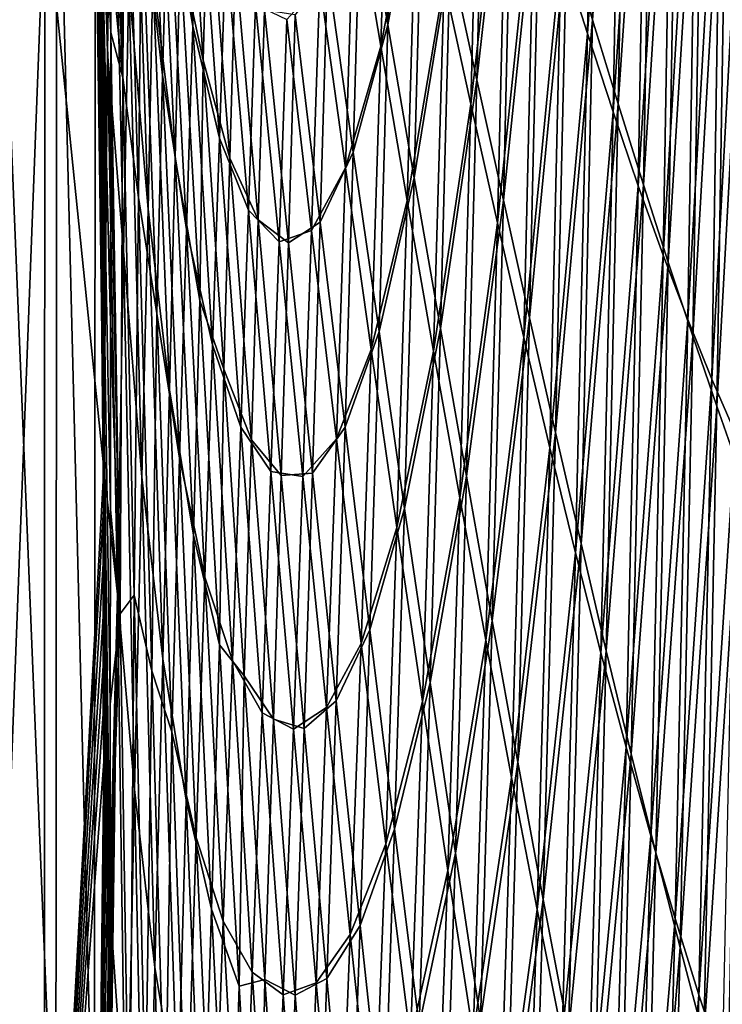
# Model space of a CAD drawing. Header units: metres. Extents: x -150 to 146, y -127 to 82.
# Tile 285 of 382: x 144.283 to 145.047, y -3.043 to -1.971. Entities that reach past the tile are written whole.
import ezdxf

# ---------------------------------------------------------------- set-up
doc = ezdxf.new("R2010")
doc.units = ezdxf.units.M
doc.layers.add('solid_ELLA_AP_WANNE_SW0001', color=7, linetype='CONTINUOUS')

msp = doc.modelspace()

# ---------------------------------------------------------------- linework, layer by layer
at = {"layer": 'solid_ELLA_AP_WANNE_SW0001'}
for points in [[(144.35675, -1.231823, 22.458498), (144.310059, -1.830567, 22.536997), (144.374008, -2.459675, 22.359056)], [(144.35675, -1.231823, 22.458498), (144.374008, -2.459675, 22.359056), (144.374466, -2.376183, 22.359585)], [(144.35675, -1.231823, 22.458498), (144.374466, -2.376183, 22.359585), (144.374939, -2.308329, 22.357792)], [(144.35675, -1.231823, 22.458498), (144.374939, -2.308329, 22.357792), (144.375519, -2.237411, 22.353699)], [(144.35675, -1.231823, 22.458498), (144.375519, -2.237411, 22.353699), (144.376236, -2.163587, 22.347347)], [(144.35675, -1.231823, 22.458498), (144.376236, -2.163587, 22.347347), (144.377106, -2.08631, 22.337603)], [(144.35675, -1.231823, 22.458498), (144.377106, -2.08631, 22.337603), (144.378128, -2.00648, 22.325146)], [(144.35675, -1.231823, 22.458498), (144.378128, -2.00648, 22.325146), (144.379272, -1.923105, 22.310009)], [(144.917618, -1.358459, 10.319215), (144.877747, -1.876711, 11.272932), (144.905945, -1.971269, 10.539191)], [(144.945587, -1.42195, 9.580847), (144.917618, -1.358459, 10.319215), (144.905945, -1.971269, 10.539191)], [(144.911606, -1.373532, -66.962067), (144.900192, -1.986056, -67.159622), (144.871872, -1.896362, -67.896523)], [(144.911606, -1.373532, -66.962067), (144.939606, -1.432797, -66.224838), (144.900192, -1.986056, -67.159622)], [(144.945587, -1.42195, 9.580847), (144.905945, -1.971269, 10.539191), (144.933777, -2.062662, 9.800774)], [(144.973129, -1.483073, 8.839341), (144.945587, -1.42195, 9.580847), (144.933777, -2.062662, 9.800774)], [(144.939606, -1.432797, -66.224838), (144.928131, -2.071268, -66.418022), (144.900192, -1.986056, -67.159622)], [(144.939606, -1.432797, -66.224838), (144.967163, -1.488747, -65.484665), (144.928131, -2.071268, -66.418022)], [(144.394745, -2.033872, -78.455574), (144.382034, -1.538946, -78.77932), (144.382202, -1.469875, -78.783051)], [(144.396942, -1.645145, -78.460701), (144.394745, -2.033872, -78.455574), (144.382202, -1.469875, -78.783051)], [(144.967163, -1.488747, -65.484665), (144.955673, -2.151742, -65.672249), (144.928131, -2.071268, -66.418022)], [(144.973129, -1.483073, 8.839341), (144.933777, -2.062662, 9.800774), (144.961212, -2.150642, 9.057914)], [(144.967163, -1.488747, -65.484665), (144.994247, -1.541198, -64.741943), (144.955673, -2.151742, -65.672249)], [(145.000214, -1.541654, 8.094869), (144.973129, -1.483073, 8.839341), (144.961212, -2.150642, 9.057914)], [(144.394745, -2.033872, -78.455574), (144.381897, -1.722547, -78.762604), (144.382034, -1.538946, -78.77932)], [(144.994247, -1.541198, -64.741943), (144.982773, -2.22722, -64.922821), (144.955673, -2.151742, -65.672249)], [(145.000214, -1.541654, 8.094869), (144.961212, -2.150642, 9.057914), (144.98822, -2.234966, 8.31085)], [(144.994247, -1.541198, -64.741943), (145.020874, -1.589975, -63.997044), (144.982773, -2.22722, -64.922821)], [(145.02684, -1.597548, 7.347647), (145.000214, -1.541654, 8.094869), (144.98822, -2.234966, 8.31085)], [(144.791031, -1.576514, 13.443788), (144.751114, -1.902221, 14.342252), (144.780106, -2.036262, 13.636959)], [(144.820267, -1.679085, 12.725443), (144.791031, -1.576514, 13.443788), (144.780106, -2.036262, 13.636959)], [(145.020874, -1.589975, -63.997044), (145.009415, -2.297457, -64.170288), (144.982773, -2.22722, -64.922821)], [(145.020874, -1.589975, -63.997044), (145.046997, -1.634965, -63.250397), (145.009415, -2.297457, -64.170288)], [(144.784866, -1.603413, -70.074577), (144.773468, -2.0629, -70.265785), (144.744354, -1.92955, -70.975304)], [(144.784866, -1.603413, -70.074577), (144.814194, -1.704686, -69.35434), (144.773468, -2.0629, -70.265785)], [(145.02684, -1.597548, 7.347647), (144.98822, -2.234966, 8.31085), (145.014801, -2.315432, 7.559892)], [(145.052994, -1.650635, 6.59794), (145.02684, -1.597548, 7.347647), (145.014801, -2.315432, 7.559892)], [(144.4198, -1.610817, -77.996704), (144.438095, -2.031204, -77.554291), (144.415253, -1.831767, -78.058495)], [(144.444092, -1.8173, -77.467987), (144.438095, -2.031204, -77.554291), (144.4198, -1.610817, -77.996704)], [(144.449219, -1.627842, -77.394753), (144.470825, -1.977897, -76.889809), (144.444092, -1.8173, -77.467987)], [(144.47702, -1.781983, -76.800911), (144.470825, -1.977897, -76.889809), (144.449219, -1.627842, -77.394753)], [(144.692398, -1.626984, 15.73175), (144.654251, -1.807515, 16.559603), (144.683136, -1.976505, 15.887281)], [(144.721863, -1.765688, 15.040561), (144.692398, -1.626984, 15.73175), (144.683136, -1.976505, 15.887281)], [(145.046997, -1.634965, -63.250397), (145.035568, -2.362294, -63.415215), (145.009415, -2.297457, -64.170288)], [(145.046997, -1.634965, -63.250397), (145.072601, -1.676083, -62.502415), (145.035568, -2.362294, -63.415215)], [(144.322968, -1.652066, -79.013931), (144.36499, -1.641516, -78.888718), (144.363739, -3.270529, -78.679604)], [(144.380753, -3.169044, -78.571327), (144.363739, -3.270529, -78.679604), (144.36499, -1.641516, -78.888718)], [(144.380951, -2.939181, -78.608551), (144.380753, -3.169044, -78.571327), (144.36499, -1.641516, -78.888718)], [(144.381195, -2.715996, -78.640938), (144.380951, -2.939181, -78.608551), (144.36499, -1.641516, -78.888718)], [(144.381348, -2.504071, -78.670876), (144.381195, -2.715996, -78.640938), (144.36499, -1.641516, -78.888718)], [(144.381485, -2.300515, -78.697701), (144.381348, -2.504071, -78.670876), (144.36499, -1.641516, -78.888718)], [(144.381729, -2.100114, -78.720009), (144.381485, -2.300515, -78.697701), (144.36499, -1.641516, -78.888718)], [(144.381912, -1.98504, -78.731102), (144.381729, -2.100114, -78.720009), (144.36499, -1.641516, -78.888718)], [(144.381943, -1.904871, -78.740265), (144.381912, -1.98504, -78.731102), (144.36499, -1.641516, -78.888718)], [(144.396942, -1.645145, -78.460701), (144.411713, -2.164525, -78.08075), (144.394745, -2.033872, -78.455574)], [(144.415253, -1.831767, -78.058495), (144.411713, -2.164525, -78.08075), (144.396942, -1.645145, -78.460701)], [(145.052994, -1.650635, 6.59794), (145.014801, -2.315432, 7.559892), (145.040939, -2.391872, 6.805405)], [(145.078659, -1.7008, 5.846014), (145.052994, -1.650635, 6.59794), (145.040939, -2.391872, 6.805405)], [(144.25502, -1.662092, -79.133301), (144.322968, -1.652066, -79.013931), (144.322037, -3.291622, -78.803589)], [(144.322037, -3.291622, -78.803589), (144.322968, -1.652066, -79.013931), (144.363739, -3.270529, -78.679604)], [(144.383331, -1.654935, 22.253157), (144.379272, -1.923105, 22.310009), (144.378128, -2.00648, 22.325146)], [(144.395676, -2.222991, 21.932304), (144.383331, -1.654935, 22.253157), (144.378128, -2.00648, 22.325146)], [(144.401443, -1.931929, 21.849152), (144.383331, -1.654935, 22.253157), (144.395676, -2.222991, 21.932304)], [(144.685532, -1.652546, -72.369682), (144.675522, -1.999686, -72.531998), (144.646652, -1.828434, -73.206688)], [(144.685532, -1.652546, -72.369682), (144.715042, -1.792613, -71.676682), (144.675522, -1.999686, -72.531998)], [(144.254379, -3.311716, -78.921844), (144.25502, -1.662092, -79.133301), (144.322037, -3.291622, -78.803589)], [(144.482346, -2.014887, 20.170099), (144.459961, -1.675958, 20.684875), (144.457153, -1.898809, 20.70719)], [(144.487579, -1.812463, 20.098646), (144.459961, -1.675958, 20.684875), (144.482346, -2.014887, 20.170099)], [(144.820267, -1.679085, 12.725443), (144.780106, -2.036262, 13.636959), (144.808838, -2.167488, 12.924822)], [(144.849182, -1.779234, 12.00176), (144.820267, -1.679085, 12.725443), (144.808838, -2.167488, 12.924822)], [(145.072601, -1.676083, -62.502415), (145.061234, -2.421608, -62.658188), (145.035568, -2.362294, -63.415215)], [(144.422226, -2.177222, 21.384228), (144.40596, -1.684562, 21.785456), (144.401443, -1.931929, 21.849152)], [(144.427567, -1.924213, 21.310629), (144.40596, -1.684562, 21.785456), (144.422226, -2.177222, 21.384228)], [(145.078659, -1.7008, 5.846014), (145.040939, -2.391872, 6.805405), (145.066605, -2.464121, 6.047757)], [(144.45192, -2.121441, 20.777954), (144.432037, -1.708061, 21.249096), (144.427567, -1.924213, 21.310629)], [(144.457153, -1.898809, 20.70719), (144.432037, -1.708061, 21.249096), (144.45192, -2.121441, 20.777954)], [(144.814194, -1.704686, -69.35434), (144.802353, -2.192216, -69.548508), (144.773468, -2.0629, -70.265785)], [(144.814194, -1.704686, -69.35434), (144.843201, -1.802457, -68.628212), (144.802353, -2.192216, -69.548508)], [(144.394745, -2.033872, -78.455574), (144.381943, -1.904871, -78.740265), (144.381897, -1.722547, -78.762604)], [(144.721863, -1.765688, 15.040561), (144.683136, -1.976505, 15.887281), (144.711838, -2.143182, 15.206424)], [(144.751114, -1.902221, 14.342252), (144.721863, -1.765688, 15.040561), (144.711838, -2.143182, 15.206424)], [(144.849182, -1.779234, 12.00176), (144.808838, -2.167488, 12.924822), (144.837311, -2.295579, 12.205987)], [(144.877747, -1.876711, 11.272932), (144.849182, -1.779234, 12.00176), (144.837311, -2.295579, 12.205987)], [(144.47702, -1.781983, -76.800911), (144.500122, -2.099801, -76.260834), (144.470825, -1.977897, -76.889809)], [(144.506973, -1.890684, -76.164711), (144.500122, -2.099801, -76.260834), (144.47702, -1.781983, -76.800911)], [(144.715042, -1.792613, -71.676682), (144.704285, -2.167646, -71.84729), (144.675522, -1.999686, -72.531998)], [(144.715042, -1.792613, -71.676682), (144.744354, -1.92955, -70.975304), (144.704285, -2.167646, -71.84729)], [(144.654251, -1.807515, 16.559603), (144.617493, -1.917263, 17.34704), (144.645584, -2.115088, 16.695957)], [(144.683136, -1.976505, 15.887281), (144.654251, -1.807515, 16.559603), (144.645584, -2.115088, 16.695957)], [(144.843201, -1.802457, -68.628212), (144.830978, -2.317046, -68.823868), (144.802353, -2.192216, -69.548508)], [(144.843201, -1.802457, -68.628212), (144.871872, -1.896362, -67.896523), (144.830978, -2.317046, -68.823868)], [(144.444092, -1.8173, -77.467987), (144.464096, -2.199378, -76.983765), (144.438095, -2.031204, -77.554291)], [(144.470825, -1.977897, -76.889809), (144.464096, -2.199378, -76.983765), (144.444092, -1.8173, -77.467987)], [(144.511292, -2.121605, 19.552158), (144.487579, -1.812463, 20.098646), (144.482346, -2.014887, 20.170099)], [(144.517258, -1.908166, 19.470278), (144.487579, -1.812463, 20.098646), (144.511292, -2.121605, 19.552158)], [(144.239548, -3.6666, 22.424685), (144.309189, -3.648458, 22.313354), (144.310059, -1.830567, 22.536997)], [(144.240158, -1.83961, 22.64926), (144.239548, -3.6666, 22.424685), (144.310059, -1.830567, 22.536997)], [(144.310059, -1.830567, 22.536997), (144.309189, -3.648458, 22.313354), (144.374008, -2.459675, 22.359056)], [(144.415253, -1.831767, -78.058495), (144.431641, -2.29087, -77.641762), (144.411713, -2.164525, -78.08075)], [(144.438095, -2.031204, -77.554291), (144.431641, -2.29087, -77.641762), (144.415253, -1.831767, -78.058495)], [(144.646652, -1.828434, -73.206688), (144.637161, -2.132313, -73.351791), (144.609131, -1.931276, -74.004906)], [(144.646652, -1.828434, -73.206688), (144.675522, -1.999686, -72.531998), (144.637161, -2.132313, -73.351791)], [(144.877747, -1.876711, 11.272932), (144.837311, -2.295579, 12.205987), (144.865463, -2.420223, 11.4807)], [(144.905945, -1.971269, 10.539191), (144.877747, -1.876711, 11.272932), (144.865463, -2.420223, 11.4807)], [(144.506973, -1.890684, -76.164711), (144.531464, -2.178254, -75.592552), (144.500122, -2.099801, -76.260834)], [(144.539017, -1.954288, -75.486954), (144.531464, -2.178254, -75.592552), (144.506973, -1.890684, -76.164711)], [(144.871872, -1.896362, -67.896523), (144.859314, -2.436941, -68.092255), (144.830978, -2.317046, -68.823868)], [(144.871872, -1.896362, -67.896523), (144.900192, -1.986056, -67.159622), (144.859314, -2.436941, -68.092255)], [(144.394745, -2.033872, -78.455574), (144.381912, -1.98504, -78.731102), (144.381943, -1.904871, -78.740265)], [(144.478592, -2.276644, 20.197685), (144.457153, -1.898809, 20.70719), (144.45192, -2.121441, 20.777954)], [(144.482346, -2.014887, 20.170099), (144.457153, -1.898809, 20.70719), (144.478592, -2.276644, 20.197685)], [(144.542221, -2.188924, 18.894594), (144.517258, -1.908166, 19.470278), (144.511292, -2.121605, 19.552158)], [(144.548874, -1.960691, 18.801987), (144.517258, -1.908166, 19.470278), (144.542221, -2.188924, 18.894594)], [(144.751114, -1.902221, 14.342252), (144.711838, -2.143182, 15.206424), (144.740372, -2.307171, 14.51719)], [(144.780106, -2.036262, 13.636959), (144.751114, -1.902221, 14.342252), (144.740372, -2.307171, 14.51719)], [(144.617493, -1.917263, 17.34704), (144.582321, -1.965771, 18.094376), (144.609482, -2.191482, 17.466539)], [(144.645584, -2.115088, 16.695957), (144.617493, -1.917263, 17.34704), (144.609482, -2.191482, 17.466539)], [(144.445679, -2.373977, 20.863586), (144.427567, -1.924213, 21.310629), (144.422226, -2.177222, 21.384228)], [(144.45192, -2.121441, 20.777954), (144.427567, -1.924213, 21.310629), (144.445679, -2.373977, 20.863586)], [(144.744354, -1.92955, -70.975304), (144.73291, -2.331783, -71.152763), (144.704285, -2.167646, -71.84729)], [(144.744354, -1.92955, -70.975304), (144.773468, -2.0629, -70.265785), (144.73291, -2.331783, -71.152763)], [(144.415619, -2.46911, 21.477741), (144.401443, -1.931929, 21.849152), (144.395676, -2.222991, 21.932304)], [(144.422226, -2.177222, 21.384228), (144.401443, -1.931929, 21.849152), (144.415619, -2.46911, 21.477741)], [(144.609131, -1.931276, -74.004906), (144.600174, -2.200524, -74.136581), (144.573181, -1.970603, -74.765251)], [(144.609131, -1.931276, -74.004906), (144.637161, -2.132313, -73.351791), (144.600174, -2.200524, -74.136581)], [(144.539017, -1.954288, -75.486954), (144.564819, -2.212826, -74.885307), (144.531464, -2.178254, -75.592552)], [(144.573181, -1.970603, -74.765251), (144.564819, -2.212826, -74.885307), (144.539017, -1.954288, -75.486954)], [(144.574982, -2.213849, 18.199261), (144.548874, -1.960691, 18.801987), (144.542221, -2.188924, 18.894594)], [(144.582321, -1.965771, 18.094376), (144.548874, -1.960691, 18.801987), (144.574982, -2.213849, 18.199261)], [(144.573181, -1.970603, -74.765251), (144.600174, -2.200524, -74.136581), (144.564819, -2.212826, -74.885307)], [(144.609482, -2.191482, 17.466539), (144.582321, -1.965771, 18.094376), (144.574982, -2.213849, 18.199261)], [(144.905945, -1.971269, 10.539191), (144.865463, -2.420223, 11.4807), (144.893311, -2.541115, 10.749248)], [(144.933777, -2.062662, 9.800774), (144.905945, -1.971269, 10.539191), (144.893311, -2.541115, 10.749248)], [(144.470825, -1.977897, -76.889809), (144.492432, -2.325063, -76.367973), (144.464096, -2.199378, -76.983765)], [(144.500122, -2.099801, -76.260834), (144.492432, -2.325063, -76.367973), (144.470825, -1.977897, -76.889809)], [(144.683136, -1.976505, 15.887281), (144.645584, -2.115088, 16.695957), (144.673569, -2.310535, 16.035078)], [(144.711838, -2.143182, 15.206424), (144.683136, -1.976505, 15.887281), (144.673569, -2.310535, 16.035078)], [(144.391953, -2.617981, -78.425507), (144.381729, -2.100114, -78.720009), (144.381912, -1.98504, -78.731102)], [(144.394745, -2.033872, -78.455574), (144.391953, -2.617981, -78.425507), (144.381912, -1.98504, -78.731102)], [(144.900192, -1.986056, -67.159622), (144.887329, -2.551479, -67.354111), (144.859314, -2.436941, -68.092255)], [(144.900192, -1.986056, -67.159622), (144.928131, -2.071268, -66.418022), (144.887329, -2.551479, -67.354111)], [(144.675522, -1.999686, -72.531998), (144.665131, -2.330032, -72.687187), (144.637161, -2.132313, -73.351791)], [(144.675522, -1.999686, -72.531998), (144.704285, -2.167646, -71.84729), (144.665131, -2.330032, -72.687187)], [(144.388885, -2.596324, 22.024807), (144.378128, -2.00648, 22.325146), (144.374008, -2.459675, 22.359056)], [(144.378128, -2.00648, 22.325146), (144.374466, -2.376183, 22.359585), (144.374008, -2.459675, 22.359056)], [(144.378128, -2.00648, 22.325146), (144.374939, -2.308329, 22.357792), (144.374466, -2.376183, 22.359585)], [(144.378128, -2.00648, 22.325146), (144.375519, -2.237411, 22.353699), (144.374939, -2.308329, 22.357792)], [(144.378128, -2.00648, 22.325146), (144.376236, -2.163587, 22.347347), (144.375519, -2.237411, 22.353699)], [(144.378128, -2.00648, 22.325146), (144.377106, -2.08631, 22.337603), (144.376236, -2.163587, 22.347347)], [(144.395676, -2.222991, 21.932304), (144.378128, -2.00648, 22.325146), (144.388885, -2.596324, 22.024807)], [(144.504684, -2.351565, 19.641014), (144.482346, -2.014887, 20.170099), (144.478592, -2.276644, 20.197685)], [(144.511292, -2.121605, 19.552158), (144.482346, -2.014887, 20.170099), (144.504684, -2.351565, 19.641014)], [(144.394745, -2.033872, -78.455574), (144.407089, -2.597477, -78.105225), (144.391953, -2.617981, -78.425507)], [(144.411713, -2.164525, -78.08075), (144.407089, -2.597477, -78.105225), (144.394745, -2.033872, -78.455574)], [(144.438095, -2.031204, -77.554291), (144.456345, -2.448367, -77.092537), (144.431641, -2.29087, -77.641762)], [(144.464096, -2.199378, -76.983765), (144.456345, -2.448367, -77.092537), (144.438095, -2.031204, -77.554291)], [(144.780106, -2.036262, 13.636959), (144.740372, -2.307171, 14.51719), (144.768692, -2.468099, 13.819744)], [(144.808838, -2.167488, 12.924822), (144.780106, -2.036262, 13.636959), (144.768692, -2.468099, 13.819744)], [(144.773468, -2.0629, -70.265785), (144.761383, -2.491571, -70.448708), (144.73291, -2.331783, -71.152763)], [(144.773468, -2.0629, -70.265785), (144.802353, -2.192216, -69.548508), (144.761383, -2.491571, -70.448708)], [(144.933777, -2.062662, 9.800774), (144.893311, -2.541115, 10.749248), (144.920807, -2.657947, 10.011923)], [(144.961212, -2.150642, 9.057914), (144.933777, -2.062662, 9.800774), (144.920807, -2.657947, 10.011923)], [(144.928131, -2.071268, -66.418022), (144.914993, -2.660322, -66.610054), (144.887329, -2.551479, -67.354111)], [(144.928131, -2.071268, -66.418022), (144.955673, -2.151742, -65.672249), (144.914993, -2.660322, -66.610054)], [(144.391953, -2.617981, -78.425507), (144.381485, -2.300515, -78.697701), (144.381729, -2.100114, -78.720009)], [(144.500122, -2.099801, -76.260834), (144.523224, -2.414581, -75.704903), (144.492432, -2.325063, -76.367973)], [(144.531464, -2.178254, -75.592552), (144.523224, -2.414581, -75.704903), (144.500122, -2.099801, -76.260834)], [(144.47171, -2.532102, 20.28964), (144.45192, -2.121441, 20.777954), (144.445679, -2.373977, 20.863586)], [(144.478592, -2.276644, 20.197685), (144.45192, -2.121441, 20.777954), (144.47171, -2.532102, 20.28964)], [(144.534958, -2.428393, 18.992281), (144.511292, -2.121605, 19.552158), (144.504684, -2.351565, 19.641014)], [(144.542221, -2.188924, 18.894594), (144.511292, -2.121605, 19.552158), (144.534958, -2.428393, 18.992281)], [(144.645584, -2.115088, 16.695957), (144.609482, -2.191482, 17.466539), (144.636581, -2.414762, 16.827902)], [(144.673569, -2.310535, 16.035078), (144.645584, -2.115088, 16.695957), (144.636581, -2.414762, 16.827902)], [(144.637161, -2.132313, -73.351791), (144.627136, -2.427193, -73.495064), (144.600174, -2.200524, -74.136581)], [(144.637161, -2.132313, -73.351791), (144.665131, -2.330032, -72.687187), (144.627136, -2.427193, -73.495064)], [(144.711838, -2.143182, 15.206424), (144.673569, -2.310535, 16.035078), (144.701431, -2.5032, 15.364551)], [(144.740372, -2.307171, 14.51719), (144.711838, -2.143182, 15.206424), (144.701431, -2.5032, 15.364551)], [(144.955673, -2.151742, -65.672249), (144.942291, -2.763152, -65.860725), (144.914993, -2.660322, -66.610054)], [(144.961212, -2.150642, 9.057914), (144.920807, -2.657947, 10.011923), (144.947952, -2.770413, 9.269013)], [(144.955673, -2.151742, -65.672249), (144.982773, -2.22722, -64.922821), (144.942291, -2.763152, -65.860725)], [(144.98822, -2.234966, 8.31085), (144.961212, -2.150642, 9.057914), (144.947952, -2.770413, 9.269013)], [(144.411713, -2.164525, -78.08075), (144.426407, -2.679998, -77.677139), (144.407089, -2.597477, -78.105225)], [(144.431641, -2.29087, -77.641762), (144.426407, -2.679998, -77.677139), (144.411713, -2.164525, -78.08075)], [(144.704285, -2.167646, -71.84729), (144.693008, -2.523845, -72.011314), (144.665131, -2.330032, -72.687187)], [(144.704285, -2.167646, -71.84729), (144.73291, -2.331783, -71.152763), (144.693008, -2.523845, -72.011314)], [(144.808838, -2.167488, 12.924822), (144.768692, -2.468099, 13.819744), (144.796799, -2.625591, 13.114248)], [(144.837311, -2.295579, 12.205987), (144.808838, -2.167488, 12.924822), (144.796799, -2.625591, 13.114248)], [(144.4384, -2.666878, 20.963251), (144.422226, -2.177222, 21.384228), (144.415619, -2.46911, 21.477741)], [(144.445679, -2.373977, 20.863586), (144.422226, -2.177222, 21.384228), (144.4384, -2.666878, 20.963251)], [(144.531464, -2.178254, -75.592552), (144.555984, -2.462697, -75.005455), (144.523224, -2.414581, -75.704903)], [(144.564819, -2.212826, -74.885307), (144.555984, -2.462697, -75.005455), (144.531464, -2.178254, -75.592552)], [(144.567139, -2.467261, 18.306381), (144.542221, -2.188924, 18.894594), (144.534958, -2.428393, 18.992281)], [(144.574982, -2.213849, 18.199261), (144.542221, -2.188924, 18.894594), (144.567139, -2.467261, 18.306381)], [(144.609482, -2.191482, 17.466539), (144.574982, -2.213849, 18.199261), (144.601044, -2.464558, 17.584858)], [(144.636581, -2.414762, 16.827902), (144.609482, -2.191482, 17.466539), (144.601044, -2.464558, 17.584858)], [(144.802353, -2.192216, -69.548508), (144.789642, -2.64649, -69.735573), (144.761383, -2.491571, -70.448708)], [(144.802353, -2.192216, -69.548508), (144.830978, -2.317046, -68.823868), (144.789642, -2.64649, -69.735573)], [(144.464096, -2.199378, -76.983765), (144.48407, -2.578023, -76.481529), (144.456345, -2.448367, -77.092537)], [(144.492432, -2.325063, -76.367973), (144.48407, -2.578023, -76.481529), (144.464096, -2.199378, -76.983765)], [(144.600174, -2.200524, -74.136581), (144.590622, -2.46819, -74.269646), (144.564819, -2.212826, -74.885307)], [(144.600174, -2.200524, -74.136581), (144.627136, -2.427193, -73.495064), (144.590622, -2.46819, -74.269646)], [(144.564819, -2.212826, -74.885307), (144.590622, -2.46819, -74.269646), (144.555984, -2.462697, -75.005455)], [(144.601044, -2.464558, 17.584858), (144.574982, -2.213849, 18.199261), (144.567139, -2.467261, 18.306381)], [(144.407593, -2.809216, 21.593161), (144.395676, -2.222991, 21.932304), (144.388885, -2.596324, 22.024807)], [(144.415619, -2.46911, 21.477741), (144.395676, -2.222991, 21.932304), (144.407593, -2.809216, 21.593161)], [(144.982773, -2.22722, -64.922821), (144.969177, -2.85965, -65.106773), (144.942291, -2.763152, -65.860725)], [(144.982773, -2.22722, -64.922821), (145.009415, -2.297457, -64.170288), (144.969177, -2.85965, -65.106773)], [(144.98822, -2.234966, 8.31085), (144.947952, -2.770413, 9.269013), (144.974701, -2.87821, 8.520816)], [(145.014801, -2.315432, 7.559892), (144.98822, -2.234966, 8.31085), (144.974701, -2.87821, 8.520816)], [(144.499969, -2.651617, 19.672134), (144.478592, -2.276644, 20.197685), (144.47171, -2.532102, 20.28964)], [(144.504684, -2.351565, 19.641014), (144.478592, -2.276644, 20.197685), (144.499969, -2.651617, 19.672134)], [(144.431641, -2.29087, -77.641762), (144.447952, -2.746151, -77.204308), (144.426407, -2.679998, -77.677139)], [(144.456345, -2.448367, -77.092537), (144.447952, -2.746151, -77.204308), (144.431641, -2.29087, -77.641762)], [(144.391953, -2.617981, -78.425507), (144.381348, -2.504071, -78.670876), (144.381485, -2.300515, -78.697701)], [(144.837311, -2.295579, 12.205987), (144.796799, -2.625591, 13.114248), (144.824677, -2.779275, 12.400881)], [(144.865463, -2.420223, 11.4807), (144.837311, -2.295579, 12.205987), (144.824677, -2.779275, 12.400881)], [(145.009415, -2.297457, -64.170288), (144.995605, -2.949512, -64.348854), (144.969177, -2.85965, -65.106773)], [(145.009415, -2.297457, -64.170288), (145.035568, -2.362294, -63.415215), (144.995605, -2.949512, -64.348854)], [(144.673569, -2.310535, 16.035078), (144.636581, -2.414762, 16.827902), (144.663574, -2.635222, 16.178473)], [(144.701431, -2.5032, 15.364551), (144.673569, -2.310535, 16.035078), (144.663574, -2.635222, 16.178473)], [(144.740372, -2.307171, 14.51719), (144.701431, -2.5032, 15.364551), (144.729141, -2.692664, 14.68456)], [(144.768692, -2.468099, 13.819744), (144.740372, -2.307171, 14.51719), (144.729141, -2.692664, 14.68456)], [(145.014801, -2.315432, 7.559892), (144.974701, -2.87821, 8.520816), (145.001053, -2.981088, 7.767715)], [(145.040939, -2.391872, 6.805405), (145.014801, -2.315432, 7.559892), (145.001053, -2.981088, 7.767715)], [(144.492432, -2.325063, -76.367973), (144.514038, -2.668648, -75.829254), (144.48407, -2.578023, -76.481529)], [(144.523224, -2.414581, -75.704903), (144.514038, -2.668648, -75.829254), (144.492432, -2.325063, -76.367973)], [(144.830978, -2.317046, -68.823868), (144.817688, -2.796021, -69.013794), (144.789642, -2.64649, -69.735573)], [(144.830978, -2.317046, -68.823868), (144.859314, -2.436941, -68.092255), (144.817688, -2.796021, -69.013794)], [(144.665131, -2.330032, -72.687187), (144.654083, -2.649974, -72.840942), (144.627136, -2.427193, -73.495064)], [(144.665131, -2.330032, -72.687187), (144.693008, -2.523845, -72.011314), (144.654083, -2.649974, -72.840942)], [(144.73291, -2.331783, -71.152763), (144.720795, -2.713163, -71.324387), (144.693008, -2.523845, -72.011314)], [(144.73291, -2.331783, -71.152763), (144.761383, -2.491571, -70.448708), (144.720795, -2.713163, -71.324387)], [(144.526962, -2.685476, 19.097651), (144.504684, -2.351565, 19.641014), (144.499969, -2.651617, 19.672134)], [(144.534958, -2.428393, 18.992281), (144.504684, -2.351565, 19.641014), (144.526962, -2.685476, 19.097651)], [(145.035568, -2.362294, -63.415215), (145.021576, -3.032538, -63.58765), (144.995605, -2.949512, -64.348854)], [(145.035568, -2.362294, -63.415215), (145.061234, -2.421608, -62.658188), (145.021576, -3.032538, -63.58765)], [(144.463684, -2.82055, 20.398151), (144.445679, -2.373977, 20.863586), (144.4384, -2.666878, 20.963251)], [(144.47171, -2.532102, 20.28964), (144.445679, -2.373977, 20.863586), (144.463684, -2.82055, 20.398151)], [(145.040939, -2.391872, 6.805405), (145.001053, -2.981088, 7.767715), (145.026978, -3.078841, 7.010161)], [(145.066605, -2.464121, 6.047757), (145.040939, -2.391872, 6.805405), (145.026978, -3.078841, 7.010161)], [(144.523224, -2.414581, -75.704903), (144.546326, -2.725688, -75.13308), (144.514038, -2.668648, -75.829254)], [(144.555984, -2.462697, -75.005455), (144.546326, -2.725688, -75.13308), (144.523224, -2.414581, -75.704903)], [(144.636581, -2.414762, 16.827902), (144.601044, -2.464558, 17.584858), (144.627045, -2.712413, 16.958736)], [(144.663574, -2.635222, 16.178473), (144.636581, -2.414762, 16.827902), (144.627045, -2.712413, 16.958736)], [(144.865463, -2.420223, 11.4807), (144.824677, -2.779275, 12.400881), (144.85228, -2.928789, 11.67993)], [(144.893311, -2.541115, 10.749248), (144.865463, -2.420223, 11.4807), (144.85228, -2.928789, 11.67993)], [(145.061234, -2.421608, -62.658188), (145.047058, -3.108574, -62.823883), (145.021576, -3.032538, -63.58765)], [(144.558594, -2.732347, 18.419016), (144.534958, -2.428393, 18.992281), (144.526962, -2.685476, 19.097651)], [(144.567139, -2.467261, 18.306381), (144.534958, -2.428393, 18.992281), (144.558594, -2.732347, 18.419016)], [(144.627136, -2.427193, -73.495064), (144.616425, -2.71975, -73.640137), (144.590622, -2.46819, -74.269646)], [(144.627136, -2.427193, -73.495064), (144.654083, -2.649974, -72.840942), (144.616425, -2.71975, -73.640137)], [(144.859314, -2.436941, -68.092255), (144.845474, -2.939643, -68.283836), (144.817688, -2.796021, -69.013794)], [(144.859314, -2.436941, -68.092255), (144.887329, -2.551479, -67.354111), (144.845474, -2.939643, -68.283836)], [(144.456345, -2.448367, -77.092537), (144.474548, -2.861502, -76.611534), (144.447952, -2.746151, -77.204308)], [(144.48407, -2.578023, -76.481529), (144.474548, -2.861502, -76.611534), (144.456345, -2.448367, -77.092537)], [(144.309189, -3.648458, 22.313354), (144.373764, -2.503317, 22.358473), (144.374008, -2.459675, 22.359056)], [(144.373306, -2.674431, 22.345963), (144.373489, -2.726738, 22.334915), (144.374008, -2.459675, 22.359056)], [(144.373352, -2.620181, 22.352314), (144.373306, -2.674431, 22.345963), (144.374008, -2.459675, 22.359056)], [(144.373489, -2.562923, 22.356709), (144.373352, -2.620181, 22.352314), (144.374008, -2.459675, 22.359056)], [(144.373489, -2.726738, 22.334915), (144.3741, -2.778529, 22.314871), (144.374008, -2.459675, 22.359056)], [(144.374008, -2.459675, 22.359056), (144.373764, -2.503317, 22.358473), (144.373489, -2.562923, 22.356709)], [(144.388885, -2.596324, 22.024807), (144.374008, -2.459675, 22.359056), (144.379425, -2.961399, 22.173845)], [(144.377884, -2.91894, 22.21343), (144.379425, -2.961399, 22.173845), (144.374008, -2.459675, 22.359056)], [(144.376282, -2.876045, 22.254101), (144.377884, -2.91894, 22.21343), (144.374008, -2.459675, 22.359056)], [(144.375076, -2.828725, 22.286909), (144.376282, -2.876045, 22.254101), (144.374008, -2.459675, 22.359056)], [(144.3741, -2.778529, 22.314871), (144.375076, -2.828725, 22.286909), (144.374008, -2.459675, 22.359056)], [(144.555984, -2.462697, -75.005455), (144.58049, -2.743416, -74.403397), (144.546326, -2.725688, -75.13308)], [(144.590622, -2.46819, -74.269646), (144.58049, -2.743416, -74.403397), (144.555984, -2.462697, -75.005455)], [(144.601044, -2.464558, 17.584858), (144.567139, -2.467261, 18.306381), (144.591995, -2.742734, 17.705626)], [(144.627045, -2.712413, 16.958736), (144.601044, -2.464558, 17.584858), (144.591995, -2.742734, 17.705626)], [(145.066605, -2.464121, 6.047757), (145.026978, -3.078841, 7.010161), (145.05246, -3.17126, 6.248606)], [(144.429703, -3.002789, 21.085041), (144.415619, -2.46911, 21.477741), (144.407593, -2.809216, 21.593161)], [(144.4384, -2.666878, 20.963251), (144.415619, -2.46911, 21.477741), (144.429703, -3.002789, 21.085041)], [(144.591995, -2.742734, 17.705626), (144.567139, -2.467261, 18.306381), (144.558594, -2.732347, 18.419016)], [(144.590622, -2.46819, -74.269646), (144.616425, -2.71975, -73.640137), (144.58049, -2.743416, -74.403397)], [(144.768692, -2.468099, 13.819744), (144.729141, -2.692664, 14.68456), (144.756668, -2.878511, 13.995291)], [(144.796799, -2.625591, 13.114248), (144.768692, -2.468099, 13.819744), (144.756668, -2.878511, 13.995291)], [(144.761383, -2.491571, -70.448708), (144.748428, -2.897404, -70.626755), (144.720795, -2.713163, -71.324387)], [(144.761383, -2.491571, -70.448708), (144.789642, -2.64649, -69.735573), (144.748428, -2.897404, -70.626755)], [(144.309189, -3.648458, 22.313354), (144.373489, -2.562923, 22.356709), (144.373764, -2.503317, 22.358473)], [(144.391953, -2.617981, -78.425507), (144.381195, -2.715996, -78.640938), (144.381348, -2.504071, -78.670876)], [(144.701431, -2.5032, 15.364551), (144.663574, -2.635222, 16.178473), (144.69046, -2.852421, 15.518422)], [(144.729141, -2.692664, 14.68456), (144.701431, -2.5032, 15.364551), (144.69046, -2.852421, 15.518422)], [(144.693008, -2.523845, -72.011314), (144.680939, -2.868235, -72.174469), (144.654083, -2.649974, -72.840942)], [(144.693008, -2.523845, -72.011314), (144.720795, -2.713163, -71.324387), (144.680939, -2.868235, -72.174469)], [(144.491425, -2.939415, 19.78421), (144.47171, -2.532102, 20.28964), (144.463684, -2.82055, 20.398151)], [(144.499969, -2.651617, 19.672134), (144.47171, -2.532102, 20.28964), (144.491425, -2.939415, 19.78421)], [(144.893311, -2.541115, 10.749248), (144.85228, -2.928789, 11.67993), (144.879593, -3.073776, 10.951729)], [(144.920807, -2.657947, 10.011923), (144.893311, -2.541115, 10.749248), (144.879593, -3.073776, 10.951729)], [(144.887329, -2.551479, -67.354111), (144.872986, -3.076871, -67.546204), (144.845474, -2.939643, -68.283836)], [(144.887329, -2.551479, -67.354111), (144.914993, -2.660322, -66.610054), (144.872986, -3.076871, -67.546204)], [(144.309189, -3.648458, 22.313354), (144.373352, -2.620181, 22.352314), (144.373489, -2.562923, 22.356709)], [(144.48407, -2.578023, -76.481529), (144.504013, -2.952487, -75.961334), (144.474548, -2.861502, -76.611534)], [(144.514038, -2.668648, -75.829254), (144.504013, -2.952487, -75.961334), (144.48407, -2.578023, -76.481529)], [(144.388885, -2.596324, 22.024807), (144.379425, -2.961399, 22.173845), (144.380432, -3.005982, 22.145023)], [(144.388885, -2.596324, 22.024807), (144.380432, -3.005982, 22.145023), (144.381134, -3.05292, 22.12281)], [(144.388885, -2.596324, 22.024807), (144.381134, -3.05292, 22.12281), (144.381485, -3.103102, 22.107307)], [(144.398575, -3.252558, 21.710976), (144.388885, -2.596324, 22.024807), (144.381363, -3.169884, 22.099068)], [(144.388885, -2.596324, 22.024807), (144.381485, -3.103102, 22.107307), (144.381363, -3.169884, 22.099068)], [(144.407593, -2.809216, 21.593161), (144.388885, -2.596324, 22.024807), (144.398575, -3.252558, 21.710976)], [(144.407089, -2.597477, -78.105225), (144.401917, -3.244864, -78.091599), (144.391953, -2.617981, -78.425507)], [(144.407089, -2.597477, -78.105225), (144.419327, -3.156328, -77.729744), (144.401917, -3.244864, -78.091599)], [(144.426407, -2.679998, -77.677139), (144.419327, -3.156328, -77.729744), (144.407089, -2.597477, -78.105225)], [(144.309189, -3.648458, 22.313354), (144.373306, -2.674431, 22.345963), (144.373352, -2.620181, 22.352314)], [(144.391953, -2.617981, -78.425507), (144.380951, -2.939181, -78.608551), (144.381195, -2.715996, -78.640938)], [(144.391953, -2.617981, -78.425507), (144.401917, -3.244864, -78.091599), (144.380951, -2.939181, -78.608551)], [(144.796799, -2.625591, 13.114248), (144.756668, -2.878511, 13.995291), (144.783997, -3.060322, 13.296928)], [(144.824677, -2.779275, 12.400881), (144.796799, -2.625591, 13.114248), (144.783997, -3.060322, 13.296928)], [(144.663574, -2.635222, 16.178473), (144.627045, -2.712413, 16.958736), (144.652954, -2.956986, 16.320934)], [(144.69046, -2.852421, 15.518422), (144.663574, -2.635222, 16.178473), (144.652954, -2.956986, 16.320934)], [(144.789642, -2.64649, -69.735573), (144.775909, -3.075992, -69.9189), (144.748428, -2.897404, -70.626755)], [(144.789642, -2.64649, -69.735573), (144.817688, -2.796021, -69.013794), (144.775909, -3.075992, -69.9189)], [(144.521271, -3.023124, 19.130602), (144.499969, -2.651617, 19.672134), (144.491425, -2.939415, 19.78421)], [(144.526962, -2.685476, 19.097651), (144.499969, -2.651617, 19.672134), (144.521271, -3.023124, 19.130602)], [(144.654083, -2.649974, -72.840942), (144.642197, -2.966834, -72.99704), (144.616425, -2.71975, -73.640137)], [(144.654083, -2.649974, -72.840942), (144.680939, -2.868235, -72.174469), (144.642197, -2.966834, -72.99704)], [(144.920807, -2.657947, 10.011923), (144.879593, -3.073776, 10.951729), (144.906586, -3.21388, 10.216615)], [(144.947952, -2.770413, 9.269013), (144.920807, -2.657947, 10.011923), (144.906586, -3.21388, 10.216615)], [(144.454483, -3.152817, 20.522551), (144.4384, -2.666878, 20.963251), (144.429703, -3.002789, 21.085041)], [(144.463684, -2.82055, 20.398151), (144.4384, -2.666878, 20.963251), (144.454483, -3.152817, 20.522551)], [(144.514038, -2.668648, -75.829254), (144.535614, -3.007963, -75.273659), (144.504013, -2.952487, -75.961334)], [(144.546326, -2.725688, -75.13308), (144.535614, -3.007963, -75.273659), (144.514038, -2.668648, -75.829254)], [(144.914993, -2.660322, -66.610054), (144.900162, -3.207314, -66.801598), (144.872986, -3.076871, -67.546204)], [(144.914993, -2.660322, -66.610054), (144.942291, -2.763152, -65.860725), (144.900162, -3.207314, -66.801598)], [(144.309189, -3.648458, 22.313354), (144.373489, -2.726738, 22.334915), (144.373306, -2.674431, 22.345963)], [(144.426407, -2.679998, -77.677139), (144.44101, -3.190556, -77.250031), (144.419327, -3.156328, -77.729744)], [(144.447952, -2.746151, -77.204308), (144.44101, -3.190556, -77.250031), (144.426407, -2.679998, -77.677139)], [(144.549194, -3.0161, 18.540041), (144.526962, -2.685476, 19.097651), (144.521271, -3.023124, 19.130602)], [(144.558594, -2.732347, 18.419016), (144.526962, -2.685476, 19.097651), (144.549194, -3.0161, 18.540041)], [(144.729141, -2.692664, 14.68456), (144.69046, -2.852421, 15.518422), (144.717224, -3.065904, 14.847958)], [(144.756668, -2.878511, 13.995291), (144.729141, -2.692664, 14.68456), (144.717224, -3.065904, 14.847958)], [(144.616425, -2.71975, -73.640137), (144.604996, -3.019741, -73.786575), (144.58049, -2.743416, -74.403397)], [(144.627045, -2.712413, 16.958736), (144.591995, -2.742734, 17.705626), (144.616791, -3.0149, 17.092306)], [(144.616425, -2.71975, -73.640137), (144.642197, -2.966834, -72.99704), (144.604996, -3.019741, -73.786575)], [(144.652954, -2.956986, 16.320934), (144.627045, -2.712413, 16.958736), (144.616791, -3.0149, 17.092306)], [(144.720795, -2.713163, -71.324387), (144.707718, -3.081339, -71.49588), (144.680939, -2.868235, -72.174469)], [(144.720795, -2.713163, -71.324387), (144.748428, -2.897404, -70.626755), (144.707718, -3.081339, -71.49588)], [(144.309189, -3.648458, 22.313354), (144.3741, -2.778529, 22.314871), (144.373489, -2.726738, 22.334915)], [(144.546326, -2.725688, -75.13308), (144.569427, -3.032473, -74.545372), (144.535614, -3.007963, -75.273659)], [(144.58049, -2.743416, -74.403397), (144.569427, -3.032473, -74.545372), (144.546326, -2.725688, -75.13308)], [(144.582153, -3.032986, 17.832375), (144.558594, -2.732347, 18.419016), (144.549194, -3.0161, 18.540041)], [(144.591995, -2.742734, 17.705626), (144.558594, -2.732347, 18.419016), (144.582153, -3.032986, 17.832375)], [(144.58049, -2.743416, -74.403397), (144.604996, -3.019741, -73.786575), (144.569427, -3.032473, -74.545372)], [(144.616791, -3.0149, 17.092306), (144.591995, -2.742734, 17.705626), (144.582153, -3.032986, 17.832375)], [(144.447952, -2.746151, -77.204308), (144.464203, -3.196734, -76.746277), (144.44101, -3.190556, -77.250031)], [(144.474548, -2.861502, -76.611534), (144.464203, -3.196734, -76.746277), (144.447952, -2.746151, -77.204308)], [(144.942291, -2.763152, -65.860725), (144.926987, -3.330603, -66.050743), (144.900162, -3.207314, -66.801598)], [(144.942291, -2.763152, -65.860725), (144.969177, -2.85965, -65.106773), (144.926987, -3.330603, -66.050743)], [(144.947952, -2.770413, 9.269013), (144.906586, -3.21388, 10.216615), (144.933258, -3.348743, 9.47492)], [(144.974701, -2.87821, 8.520816), (144.947952, -2.770413, 9.269013), (144.933258, -3.348743, 9.47492)], [(144.309189, -3.648458, 22.313354), (144.35466, -4.505676, 22.033285), (144.3741, -2.778529, 22.314871)], [(144.35466, -4.505676, 22.033285), (144.375076, -2.828725, 22.286909), (144.3741, -2.778529, 22.314871)], [(144.824677, -2.779275, 12.400881), (144.783997, -3.060322, 13.296928), (144.811127, -3.237682, 12.589677)], [(144.85228, -2.928789, 11.67993), (144.824677, -2.779275, 12.400881), (144.811127, -3.237682, 12.589677)], [(144.817688, -2.796021, -69.013794), (144.803192, -3.248351, -69.201309), (144.775909, -3.075992, -69.9189)], [(144.817688, -2.796021, -69.013794), (144.845474, -2.939643, -68.283836), (144.803192, -3.248351, -69.201309)], [(144.419388, -3.391386, 21.231028), (144.407593, -2.809216, 21.593161), (144.398575, -3.252558, 21.710976)], [(144.429703, -3.002789, 21.085041), (144.407593, -2.809216, 21.593161), (144.419388, -3.391386, 21.231028)], [(144.35466, -4.505676, 22.033285), (144.376282, -2.876045, 22.254101), (144.375076, -2.828725, 22.286909)], [(144.481613, -3.263244, 19.914433), (144.463684, -2.82055, 20.398151), (144.454483, -3.152817, 20.522551)], [(144.491425, -2.939415, 19.78421), (144.463684, -2.82055, 20.398151), (144.481613, -3.263244, 19.914433)], [(144.474548, -2.861502, -76.611534), (144.492706, -3.269797, -76.111382), (144.464203, -3.196734, -76.746277)], [(144.504013, -2.952487, -75.961334), (144.492706, -3.269797, -76.111382), (144.474548, -2.861502, -76.611534)], [(144.69046, -2.852421, 15.518422), (144.652954, -2.956986, 16.320934), (144.678772, -3.197802, 15.671648)], [(144.717224, -3.065904, 14.847958), (144.69046, -2.852421, 15.518422), (144.678772, -3.197802, 15.671648)], [(144.969177, -2.85965, -65.106773), (144.953415, -3.446367, -65.294395), (144.926987, -3.330603, -66.050743)], [(144.969177, -2.85965, -65.106773), (144.995605, -2.949512, -64.348854), (144.953415, -3.446367, -65.294395)], [(144.680939, -2.868235, -72.174469), (144.667908, -3.208769, -72.340622), (144.642197, -2.966834, -72.99704)], [(144.680939, -2.868235, -72.174469), (144.707718, -3.081339, -71.49588), (144.667908, -3.208769, -72.340622)], [(144.35466, -4.505676, 22.033285), (144.377884, -2.91894, 22.21343), (144.376282, -2.876045, 22.254101)], [(144.756668, -2.878511, 13.995291), (144.717224, -3.065904, 14.847958), (144.743835, -3.275218, 14.167282)], [(144.783997, -3.060322, 13.296928), (144.756668, -2.878511, 13.995291), (144.743835, -3.275218, 14.167282)], [(144.974701, -2.87821, 8.520816), (144.933258, -3.348743, 9.47492), (144.959564, -3.478016, 8.726991)], [(145.001053, -2.981088, 7.767715), (144.974701, -2.87821, 8.520816), (144.959564, -3.478016, 8.726991)], [(144.748428, -2.897404, -70.626755), (144.73439, -3.288658, -70.805565), (144.707718, -3.081339, -71.49588)], [(144.748428, -2.897404, -70.626755), (144.775909, -3.075992, -69.9189), (144.73439, -3.288658, -70.805565)], [(144.35466, -4.505676, 22.033285), (144.379425, -2.961399, 22.173845), (144.377884, -2.91894, 22.21343)], [(144.85228, -2.928789, 11.67993), (144.811127, -3.237682, 12.589677), (144.838013, -3.410189, 11.873863)], [(144.879593, -3.073776, 10.951729), (144.85228, -2.928789, 11.67993), (144.838013, -3.410189, 11.873863)], [(144.388229, -3.609577, -78.317215), (144.380753, -3.169044, -78.571327), (144.380951, -2.939181, -78.608551)], [(144.401917, -3.244864, -78.091599), (144.388229, -3.609577, -78.317215), (144.380951, -2.939181, -78.608551)], [(144.511063, -3.342731, 19.261768), (144.491425, -2.939415, 19.78421), (144.481613, -3.263244, 19.914433)], [(144.521271, -3.023124, 19.130602), (144.491425, -2.939415, 19.78421), (144.511063, -3.342731, 19.261768)], [(144.845474, -2.939643, -68.283836), (144.830231, -3.413904, -68.474487), (144.803192, -3.248351, -69.201309)], [(144.845474, -2.939643, -68.283836), (144.872986, -3.076871, -67.546204), (144.830231, -3.413904, -68.474487)], [(144.504013, -2.952487, -75.961334), (144.523926, -3.322021, -75.423233), (144.492706, -3.269797, -76.111382)], [(144.535614, -3.007963, -75.273659), (144.523926, -3.322021, -75.423233), (144.504013, -2.952487, -75.961334)], [(144.652954, -2.956986, 16.320934), (144.616791, -3.0149, 17.092306), (144.641525, -3.283293, 16.466492)], [(144.678772, -3.197802, 15.671648), (144.652954, -2.956986, 16.320934), (144.641525, -3.283293, 16.466492)], [(144.995605, -2.949512, -64.348854), (144.979431, -3.554253, -64.533279), (144.953415, -3.446367, -65.294395)], [(144.995605, -2.949512, -64.348854), (145.021576, -3.032538, -63.58765), (144.979431, -3.554253, -64.533279)], [(144.35466, -4.505676, 22.033285), (144.379654, -4.702425, 21.835169), (144.379425, -2.961399, 22.173845)], [(144.379654, -4.702425, 21.835169), (144.380432, -3.005982, 22.145023), (144.379425, -2.961399, 22.173845)], [(144.642197, -2.966834, -72.99704), (144.629471, -3.290967, -73.155266), (144.604996, -3.019741, -73.786575)], [(144.642197, -2.966834, -72.99704), (144.667908, -3.208769, -72.340622), (144.629471, -3.290967, -73.155266)], [(145.001053, -2.981088, 7.767715), (144.959564, -3.478016, 8.726991), (144.985504, -3.601411, 7.973271)], [(145.026978, -3.078841, 7.010161), (145.001053, -2.981088, 7.767715), (144.985504, -3.601411, 7.973271)], [(144.379654, -4.702425, 21.835169), (144.381134, -3.05292, 22.12281), (144.380432, -3.005982, 22.145023)], [(144.443665, -3.532178, 20.671137), (144.429703, -3.002789, 21.085041), (144.419388, -3.391386, 21.231028)], [(144.454483, -3.152817, 20.522551), (144.429703, -3.002789, 21.085041), (144.443665, -3.532178, 20.671137)], [(144.535614, -3.007963, -75.273659), (144.557175, -3.342307, -74.701248), (144.523926, -3.322021, -75.423233)], [(144.569427, -3.032473, -74.545372), (144.557175, -3.342307, -74.701248), (144.535614, -3.007963, -75.273659)], [(144.549194, -3.0161, 18.540041), (144.521271, -3.023124, 19.130602), (144.542511, -3.390562, 18.573156)], [(144.57135, -3.342919, 17.968222), (144.549194, -3.0161, 18.540041), (144.542511, -3.390562, 18.573156)], [(144.582153, -3.032986, 17.832375), (144.549194, -3.0161, 18.540041), (144.57135, -3.342919, 17.968222)], [(144.604996, -3.019741, -73.786575), (144.592514, -3.33423, -73.942009), (144.569427, -3.032473, -74.545372)], [(144.616791, -3.0149, 17.092306), (144.582153, -3.032986, 17.832375), (144.605652, -3.329829, 17.232361)], [(144.604996, -3.019741, -73.786575), (144.629471, -3.290967, -73.155266), (144.592514, -3.33423, -73.942009)], [(144.641525, -3.283293, 16.466492), (144.616791, -3.0149, 17.092306), (144.605652, -3.329829, 17.232361)], [(144.542511, -3.390562, 18.573156), (144.521271, -3.023124, 19.130602), (144.511063, -3.342731, 19.261768)], [(144.569427, -3.032473, -74.545372), (144.592514, -3.33423, -73.942009), (144.557175, -3.342307, -74.701248)], [(144.605652, -3.329829, 17.232361), (144.582153, -3.032986, 17.832375), (144.57135, -3.342919, 17.968222)], [(145.021576, -3.032538, -63.58765), (145.00499, -3.654026, -63.768188), (144.979431, -3.554253, -64.533279)], [(145.021576, -3.032538, -63.58765), (145.047058, -3.108574, -62.823883), (145.00499, -3.654026, -63.768188)]]:
    msp.add_3dface(points, dxfattribs=at)

doc.saveas('drawing.dxf')
